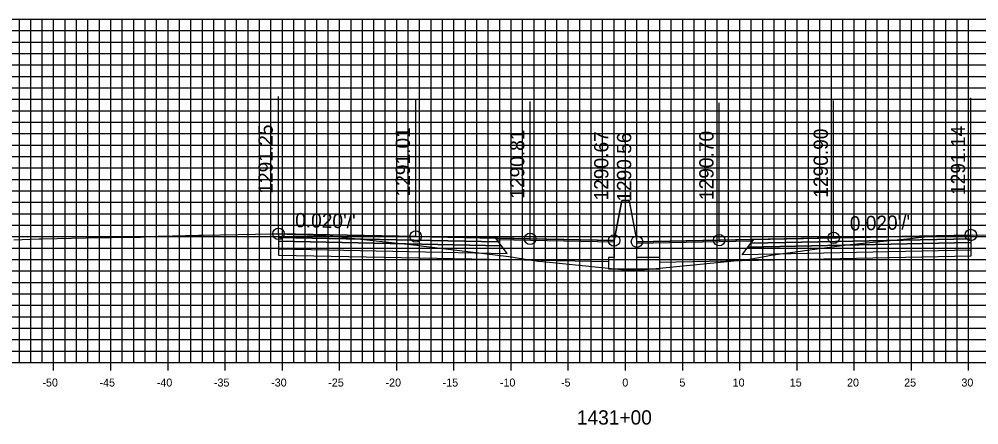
# Model space of a CAD drawing. Extents: x 674939 to 678919, y 750652 to 765176.
# Drawn here: x 678695.5 to 678779.4, y 758362.1 to 758397.6 of the extents above; entities that cross this region are included whole.
import ezdxf

# ---------------------------------------------------------------- set-up
doc = ezdxf.new("R2010")
doc.units = 0
for name, color, linetype in [('R_Alt Surface', 7, 'Continuous'), ('R_Axis', 7, 'Continuous'), ('R_Axis Annot', 7, 'Continuous'), ('R_Exist Surface', 7, 'Continuous'), ('R_Fin Surface', 7, 'Continuous'), ('R_Grid', 7, 'Continuous'), ('R_No Plot', 7, 'Continuous'), ('R_Proposed Road', 7, 'Continuous'), ('R_Xsect Elev', 7, 'Continuous'), ('R_Xsect Slope', 7, 'Continuous')]:
    doc.layers.add(name, color=color, linetype=linetype)

msp = doc.modelspace()

# ---------------------------------------------------------------- linework, layer by layer
for points in [[(678748.203, 758381.717), (678747.533, 758378.217)], [(678748.863, 758381.607), (678748.863, 758381.717), (678748.203, 758381.717), (678748.203, 758381.717)], [(678748.863, 758381.607), (678749.533, 758378.107)]]:
    msp.add_lwpolyline(points)
at = {"layer": 'R_Alt Surface'}
for points in [[(678718.188, 758378.474), (678718.188, 758378.144), (678737.688, 758377.754), (678737.438, 758378.089)], [(678778.728, 758378.361), (678778.728, 758378.031), (678759.228, 758377.641), (678759.478, 758377.976)], [(678718.188, 758378.144), (678718.188, 758377.484), (678738.188, 758377.084), (678737.688, 758377.754)], [(678778.728, 758378.031), (678778.728, 758377.371), (678758.728, 758376.971), (678759.228, 758377.641)]]:
    msp.add_lwpolyline(points, close=True, dxfattribs=at)
for points in [[(678718.188, 758377.484), (678718.188, 758376.944), (678738.188, 758376.544), (678747.033, 758376.367)], [(678778.728, 758377.371), (678778.728, 758376.831), (678758.728, 758376.431), (678751.533, 758376.287)]]:
    msp.add_lwpolyline(points, dxfattribs=at)
at = {"layer": 'R_Axis'}
for p, q in [((678698.533, 758366.851), (678698.533, 758368.251)), ((678703.533, 758366.851), (678703.533, 758368.251)), ((678708.533, 758366.851), (678708.533, 758368.251)), ((678713.533, 758366.851), (678713.533, 758368.251)), ((678718.533, 758366.851), (678718.533, 758368.251)), ((678723.533, 758366.851), (678723.533, 758368.251)), ((678728.533, 758366.851), (678728.533, 758368.251)), ((678733.533, 758366.851), (678733.533, 758368.251)), ((678738.533, 758366.851), (678738.533, 758368.251)), ((678743.533, 758366.851), (678743.533, 758368.251)), ((678748.533, 758366.851), (678748.533, 758368.251)), ((678753.533, 758366.851), (678753.533, 758368.251)), ((678758.533, 758366.851), (678758.533, 758368.251)), ((678763.533, 758366.851), (678763.533, 758368.251)), ((678768.533, 758366.851), (678768.533, 758368.251)), ((678773.533, 758366.851), (678773.533, 758368.251)), ((678778.533, 758366.851), (678778.533, 758368.251)), ((678598.533, 758367.551), (678898.533, 758367.551))]:
    msp.add_line(p, q, dxfattribs=at)
at = {"layer": 'R_Exist Surface'}
msp.add_lwpolyline([(678695.043, 758378.272), (678697.28, 758378.344), (678697.544, 758378.35), (678701.362, 758378.458), (678705.944, 758378.512), (678706.135, 758378.516), (678706.517, 758378.525), (678707.663, 758378.585), (678707.781, 758378.59), (678711.217, 758378.676), (678711.6, 758378.684), (678717.708, 758378.804), (678717.754, 758378.805), (678718.186, 758378.804), (678718.188, 758378.804), (678718.328, 758378.804), (678718.372, 758378.8), (678719.517, 758378.73), (678719.554, 758378.73), (678720.699, 758378.715), (678720.717, 758378.716), (678720.781, 758378.712), (678722.878, 758378.601), (678722.914, 758378.599), (678722.93, 758378.597), (678728.892, 758377.95), (678730.281, 758377.8), (678730.357, 758377.791), (678730.422, 758377.784), (678730.677, 758377.753), (678738.326, 758376.815), (678740.898, 758376.412), (678740.944, 758376.405), (678740.958, 758376.403), (678740.989, 758376.398), (678741.297, 758376.37), (678748.174, 758375.689), (678749.507, 758375.619), (678750.923, 758375.723), (678759.188, 758376.547), (678760.844, 758376.841), (678761.242, 758376.926), (678765.918, 758377.564), (678767.89, 758377.829), (678769.597, 758377.995), (678772.88, 758378.341), (678774.687, 758378.534), (678775.371, 758378.581), (678775.674, 758378.591), (678776.708, 758378.62), (678777.397, 758378.619), (678777.535, 758378.618), (678778.611, 758378.682), (678778.728, 758378.691), (678778.859, 758378.698), (678778.88, 758378.7), (678780.432, 758378.666)], dxfattribs=at)
at = {"layer": 'R_Fin Surface'}
for points in [[(678718.188, 758378.804), (678730.188, 758378.564), (678737.188, 758378.424), (678740.188, 758378.364), (678747.533, 758378.217), (678748.203, 758381.717), (678748.863, 758381.717), (678749.533, 758378.107), (678756.728, 758378.251), (678759.728, 758378.311), (678766.728, 758378.451), (678778.728, 758378.691)], [(678747.533, 758378.217), (678740.188, 758378.364), (678730.188, 758378.564), (678718.188, 758378.804)], [(678778.728, 758378.691), (678766.728, 758378.451), (678756.728, 758378.251), (678749.533, 758378.107)]]:
    msp.add_lwpolyline(points, dxfattribs=at)
for points in [[(678718.188, 758378.804), (678718.188, 758378.474), (678737.438, 758378.089), (678737.188, 758378.424)], [(678737.188, 758378.424), (678747.533, 758378.217), (678747.537, 758378.059), (678737.307, 758378.264)], [(678759.608, 758378.151), (678749.533, 758377.95), (678749.533, 758378.107), (678759.728, 758378.311)], [(678778.728, 758378.691), (678778.728, 758378.361), (678759.478, 758377.976), (678759.728, 758378.311)]]:
    msp.add_lwpolyline(points, close=True, dxfattribs=at)
at = {"layer": 'R_Grid'}
for p, q in [((678598.533, 758397.551), (678898.533, 758397.551)), ((678695.533, 758367.551), (678695.533, 758397.551)), ((678696.533, 758367.551), (678696.533, 758397.551)), ((678697.533, 758367.551), (678697.533, 758397.551)), ((678698.533, 758367.551), (678698.533, 758397.551)), ((678699.533, 758367.551), (678699.533, 758397.551)), ((678700.533, 758367.551), (678700.533, 758397.551)), ((678701.533, 758367.551), (678701.533, 758397.551)), ((678702.533, 758367.551), (678702.533, 758397.551)), ((678703.533, 758367.551), (678703.533, 758397.551)), ((678704.533, 758367.551), (678704.533, 758397.551)), ((678705.533, 758367.551), (678705.533, 758397.551)), ((678706.533, 758367.551), (678706.533, 758397.551)), ((678707.533, 758367.551), (678707.533, 758397.551)), ((678708.533, 758367.551), (678708.533, 758397.551)), ((678709.533, 758367.551), (678709.533, 758397.551)), ((678710.533, 758367.551), (678710.533, 758397.551)), ((678711.533, 758367.551), (678711.533, 758397.551)), ((678712.533, 758367.551), (678712.533, 758397.551)), ((678713.533, 758367.551), (678713.533, 758397.551)), ((678714.533, 758367.551), (678714.533, 758397.551)), ((678715.533, 758367.551), (678715.533, 758397.551)), ((678716.533, 758367.551), (678716.533, 758397.551)), ((678717.533, 758367.551), (678717.533, 758397.551)), ((678718.533, 758367.551), (678718.533, 758397.551)), ((678719.533, 758367.551), (678719.533, 758397.551)), ((678720.533, 758367.551), (678720.533, 758397.551)), ((678721.533, 758367.551), (678721.533, 758397.551)), ((678722.533, 758367.551), (678722.533, 758397.551)), ((678723.533, 758367.551), (678723.533, 758397.551)), ((678724.533, 758367.551), (678724.533, 758397.551)), ((678725.533, 758367.551), (678725.533, 758397.551)), ((678726.533, 758367.551), (678726.533, 758397.551)), ((678727.533, 758367.551), (678727.533, 758397.551)), ((678728.533, 758367.551), (678728.533, 758397.551)), ((678729.533, 758367.551), (678729.533, 758397.551)), ((678730.533, 758367.551), (678730.533, 758397.551)), ((678731.533, 758367.551), (678731.533, 758397.551)), ((678732.533, 758367.551), (678732.533, 758397.551)), ((678733.533, 758367.551), (678733.533, 758397.551)), ((678734.533, 758367.551), (678734.533, 758397.551)), ((678735.533, 758367.551), (678735.533, 758397.551)), ((678736.533, 758367.551), (678736.533, 758397.551)), ((678737.533, 758367.551), (678737.533, 758397.551)), ((678738.533, 758367.551), (678738.533, 758397.551)), ((678739.533, 758367.551), (678739.533, 758397.551)), ((678740.533, 758367.551), (678740.533, 758397.551)), ((678741.533, 758367.551), (678741.533, 758397.551)), ((678742.533, 758367.551), (678742.533, 758397.551)), ((678743.533, 758367.551), (678743.533, 758397.551)), ((678744.533, 758367.551), (678744.533, 758397.551)), ((678745.533, 758367.551), (678745.533, 758397.551)), ((678746.533, 758367.551), (678746.533, 758397.551)), ((678747.533, 758367.551), (678747.533, 758397.551)), ((678748.533, 758367.551), (678748.533, 758397.551)), ((678749.533, 758367.551), (678749.533, 758397.551)), ((678750.533, 758367.551), (678750.533, 758397.551)), ((678751.533, 758367.551), (678751.533, 758397.551)), ((678752.533, 758367.551), (678752.533, 758397.551)), ((678753.533, 758367.551), (678753.533, 758397.551)), ((678754.533, 758367.551), (678754.533, 758397.551)), ((678755.533, 758367.551), (678755.533, 758397.551)), ((678756.533, 758367.551), (678756.533, 758397.551)), ((678757.533, 758367.551), (678757.533, 758397.551)), ((678758.533, 758367.551), (678758.533, 758397.551)), ((678759.533, 758367.551), (678759.533, 758397.551)), ((678760.533, 758367.551), (678760.533, 758397.551)), ((678761.533, 758367.551), (678761.533, 758397.551)), ((678762.533, 758367.551), (678762.533, 758397.551)), ((678763.533, 758367.551), (678763.533, 758397.551)), ((678764.533, 758367.551), (678764.533, 758397.551)), ((678765.533, 758367.551), (678765.533, 758397.551)), ((678766.533, 758367.551), (678766.533, 758397.551)), ((678767.533, 758367.551), (678767.533, 758397.551)), ((678768.533, 758367.551), (678768.533, 758397.551)), ((678769.533, 758367.551), (678769.533, 758397.551)), ((678770.533, 758367.551), (678770.533, 758397.551)), ((678771.533, 758367.551), (678771.533, 758397.551)), ((678772.533, 758367.551), (678772.533, 758397.551)), ((678773.533, 758367.551), (678773.533, 758397.551)), ((678774.533, 758367.551), (678774.533, 758397.551)), ((678775.533, 758367.551), (678775.533, 758397.551)), ((678776.533, 758367.551), (678776.533, 758397.551)), ((678777.533, 758367.551), (678777.533, 758397.551)), ((678778.533, 758367.551), (678778.533, 758397.551)), ((678598.533, 758396.551), (678898.533, 758396.551)), ((678598.533, 758395.551), (678898.533, 758395.551)), ((678598.533, 758394.551), (678898.533, 758394.551)), ((678598.533, 758393.551), (678898.533, 758393.551)), ((678598.533, 758392.551), (678898.533, 758392.551)), ((678598.533, 758391.551), (678898.533, 758391.551)), ((678598.533, 758390.551), (678898.533, 758390.551)), ((678598.533, 758389.551), (678898.533, 758389.551)), ((678598.533, 758388.551), (678898.533, 758388.551)), ((678598.533, 758387.551), (678898.533, 758387.551)), ((678598.533, 758386.551), (678898.533, 758386.551)), ((678598.533, 758385.551), (678898.533, 758385.551)), ((678598.533, 758384.551), (678898.533, 758384.551)), ((678598.533, 758383.551), (678898.533, 758383.551)), ((678598.533, 758382.551), (678898.533, 758382.551)), ((678598.533, 758381.551), (678898.533, 758381.551)), ((678598.533, 758380.551), (678898.533, 758380.551)), ((678598.533, 758379.551), (678898.533, 758379.551)), ((678598.533, 758378.551), (678898.533, 758378.551)), ((678598.533, 758377.551), (678898.533, 758377.551)), ((678598.533, 758376.551), (678898.533, 758376.551)), ((678598.533, 758375.551), (678898.533, 758375.551)), ((678598.533, 758374.551), (678898.533, 758374.551)), ((678598.533, 758373.551), (678898.533, 758373.551)), ((678598.533, 758372.551), (678898.533, 758372.551)), ((678598.533, 758371.551), (678898.533, 758371.551)), ((678598.533, 758370.551), (678898.533, 758370.551)), ((678598.533, 758369.551), (678898.533, 758369.551)), ((678598.533, 758368.551), (678898.533, 758368.551)), ((678598.533, 758367.551), (678898.533, 758367.551))]:
    msp.add_line(p, q, dxfattribs=at)
at = {"layer": 'R_No Plot'}
for centre in [(678718.188, 758378.804), (678730.188, 758378.564), (678778.728, 758378.691), (678740.188, 758378.364), (678747.533, 758378.217), (678749.533, 758378.107), (678756.728, 758378.251), (678766.728, 758378.451)]:
    msp.add_circle(centre, 0.5, dxfattribs=at)
at = {"layer": 'R_Proposed Road'}
msp.add_lwpolyline([(678747.533, 758378.217), (678747.533, 758376.732), (678747.033, 758376.732), (678747.033, 758375.732), (678751.533, 758375.732), (678751.533, 758376.732), (678749.533, 758376.732), (678749.533, 758378.107)], dxfattribs=at)
at = {"layer": 'R_Xsect Elev'}
for p, q in [((678718.188, 758378.804), (678718.188, 758390.804)), ((678730.188, 758378.564), (678730.188, 758390.564)), ((678740.188, 758378.364), (678740.188, 758390.364)), ((678747.533, 758378.217), (678747.533, 758390.217)), ((678749.533, 758378.107), (678749.533, 758390.107)), ((678756.728, 758378.251), (678756.728, 758390.251)), ((678766.728, 758378.451), (678766.728, 758390.451)), ((678778.728, 758378.691), (678778.728, 758390.691))]:
    msp.add_line(p, q, dxfattribs=at)

# ---------------------------------------------------------------- texts
at = {"layer": 'R_Axis Annot'}
for s, height, p in [('-50', 0.7, (678697.552, 758365.451)), ('-45', 0.7, (678702.546, 758365.451)), ('-40', 0.7, (678707.552, 758365.451)), ('-35', 0.7, (678712.546, 758365.451)), ('-30', 0.7, (678717.552, 758365.451)), ('-25', 0.7, (678722.546, 758365.451)), ('-20', 0.7, (678727.552, 758365.451)), ('-15', 0.7, (678732.546, 758365.451)), ('-10', 0.7, (678737.552, 758365.451)), ('-5', 0.7, (678742.896, 758365.451)), ('0', 0.7, (678748.252, 758365.451)), ('5', 0.7, (678753.246, 758365.451)), ('10', 0.7, (678757.902, 758365.451)), ('15', 0.7, (678762.896, 758365.451)), ('20', 0.7, (678767.902, 758365.451)), ('25', 0.7, (678772.896, 758365.451)), ('30', 0.7, (678777.902, 758365.451)), ('1431+00', 1.25, (678744.281, 758362.126))]:
    msp.add_text(s, height=height, dxfattribs=at).set_placement(p)
at = {"layer": 'R_Xsect Elev'}
for s, p in [('1291.25', (678717.688, 758382.304)), ('1291.01', (678729.688, 758382.064)), ('1290.81', (678739.688, 758381.864)), ('1290.67', (678747.033, 758381.717)), ('1290.56', (678749.033, 758381.607)), ('1290.70', (678756.228, 758381.751)), ('1290.90', (678766.228, 758381.951)), ('1291.14', (678778.228, 758382.191))]:
    msp.add_text(s, height=1.25, rotation=90, dxfattribs=at).set_placement(p)
at = {"layer": 'R_Xsect Slope'}
for rotation, p in [(358.85424, (678719.638, 758379.375)), (1.14576, (678768.154, 758379.079))]:
    msp.add_text("0.020'/'", height=1.25, rotation=rotation, dxfattribs=at).set_placement(p)

doc.saveas('drawing.dxf')
